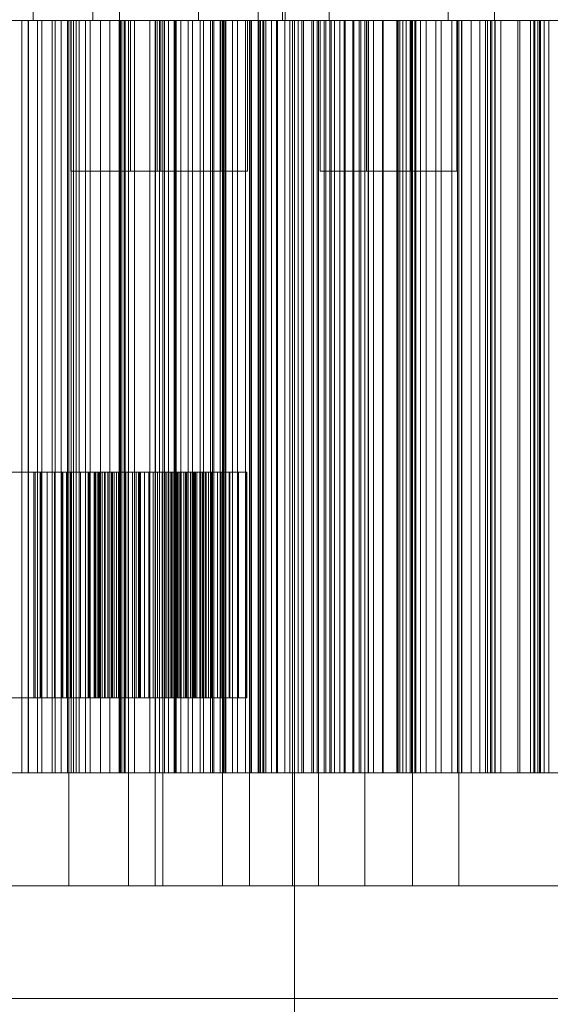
# Model space of a CAD drawing. Header units: millimetres. Extents: x -4738 to 65662, y -68080 to 6847.
# Tile 677 of 1056: x 25080 to 25221, y -17512 to -17250. Entities that reach past the tile are written whole.
import ezdxf

# ---------------------------------------------------------------- set-up
doc = ezdxf.new("R2010")
doc.units = ezdxf.units.MM
doc.layers.add('COTAS_P', color=1, linetype='Continuous', lineweight=0)
doc.layers.add('superior_briquetadora', color=7, linetype='Continuous', lineweight=0)
doc.dimstyles.new('R19_100', dxfattribs={"dimtxt": 250, "dimasz": 150, "dimexe": 150, "dimexo": 80, "dimgap": 100, "dimtad": 1, "dimtih": 1, "dimtoh": 1, "dimdsep": 46, "dimcen": 0.09, "dimadec": 0, "dimazin": 0, "dimtfac": 1, "dimtdec": 4, "dimtofl": 0, "dimtmove": 0, "dimatfit": 3, "dimfxl": 1, "dimtolj": 1, "dimtzin": 0, "dimarcsym": 0})

# ---------------------------------------------------------------- blocks, each defined once
blk = doc.blocks.new('DIM_R30_33')
at = {"layer": 'COTAS_P'}
for p, q in [((24250.07, -17080), (24400.07, -17035)), ((26750.07, -17080), (26600.07, -17035)), ((24250.07, -17980), (24250.07, -17080)), ((24250.07, -17080), (26750.07, -17080)), ((24250.07, -17080), (24400.07, -17125)), ((26750.07, -17080), (26600.07, -17125)), ((26750.07, -17980), (26750.07, -17080))]:
    blk.add_line(p, q, dxfattribs=at)
blk.add_text('2500 P', height=250, dxfattribs=at).set_placement((25500.07, -16980))

msp = doc.modelspace()

# ---------------------------------------------------------------- linework, layer by layer
at = {"layer": 'superior_briquetadora'}
for p, q in [((25083.269, -17236), (25083.269, -17250)), ((25099.114, -17236), (25099.114, -17250)), ((25106.229, -17236), (25106.229, -17250)), ((25127.216, -17236), (25127.216, -17250)), ((25143.061, -17236), (25143.061, -17250)), ((25149.52, -17236), (25149.52, -17250)), ((25150.176, -17236), (25150.176, -17250)), ((25161.843, -17236), (25161.843, -17250)), ((25193.467, -17236), (25193.467, -17250)), ((25205.79, -17236), (25205.79, -17250)), ((25066.07, -17250), (25080.26, -17250)), ((25075.769, -17250), (25082.011, -17250)), ((25084.403, -17250), (25078.132, -17250)), ((25078.171, -17250), (25081.976, -17250)), ((25093.37, -17250), (25079.171, -17250)), ((25080.26, -17250), (25094.025, -17250)), ((25080.26, -17450), (25080.26, -17250)), ((25081.976, -17250), (25081.976, -17450)), ((25081.976, -17250), (25085.627, -17250)), ((25082.011, -17250), (25088.329, -17250)), ((25082.011, -17450), (25082.011, -17250)), ((25083.269, -17250), (25085.913, -17250)), ((25084.976, -17250), (25083.269, -17250)), ((25090.749, -17250), (25084.403, -17250)), ((25084.403, -17450), (25084.403, -17250)), ((25090.698, -17250), (25084.976, -17250)), ((25085.627, -17250), (25085.627, -17450)), ((25085.627, -17250), (25089.114, -17250)), ((25085.913, -17250), (25092.386, -17250)), ((25088.329, -17250), (25094.72, -17250)), ((25088.329, -17450), (25088.329, -17250)), ((25089.114, -17250), (25089.114, -17450)), ((25089.114, -17250), (25092.425, -17250)), ((25099.3, -17250), (25090.698, -17250)), ((25097.167, -17250), (25090.749, -17250)), ((25090.749, -17450), (25090.749, -17250)), ((25092.386, -17250), (25101.405, -17250)), ((25092.425, -17250), (25092.425, -17450)), ((25092.425, -17250), (25095.541, -17250)), ((25092.757, -17480), (25092.757, -17250)), ((25093.727, -17250), (25092.757, -17250)), ((25092.757, -17250), (25094.26, -17250)), ((25093.257, -17250), (25094.699, -17250)), ((25093.257, -17250), (25093.257, -17290)), ((25094.188, -17250), (25093.257, -17250)), ((25107.415, -17250), (25093.37, -17250)), ((25093.37, -17450), (25093.37, -17250)), ((25096.978, -17250), (25093.727, -17250)), ((25094.025, -17250), (25106.834, -17250)), ((25094.025, -17450), (25094.025, -17250)), ((25097.309, -17250), (25094.188, -17250)), ((25094.26, -17250), (25097.937, -17250)), ((25094.699, -17250), (25098.23, -17250)), ((25094.72, -17250), (25101.182, -17250)), ((25094.72, -17450), (25094.72, -17250)), ((25095.541, -17250), (25095.541, -17450)), ((25095.541, -17250), (25098.436, -17250)), ((25101.866, -17250), (25096.978, -17250)), ((25103.655, -17250), (25097.167, -17250)), ((25097.167, -17450), (25097.167, -17250)), ((25102.001, -17250), (25097.309, -17250)), ((25097.937, -17250), (25103.062, -17250)), ((25098.23, -17250), (25103.149, -17250)), ((25098.436, -17250), (25098.436, -17450)), ((25098.436, -17250), (25107.535, -17250)), ((25099.114, -17250), (25101.759, -17250)), ((25100.822, -17250), (25099.114, -17250)), ((25109.079, -17250), (25099.3, -17250)), ((25106.543, -17250), (25100.822, -17250)), ((25101.182, -17250), (25107.71, -17250)), ((25101.182, -17450), (25101.182, -17250)), ((25101.405, -17250), (25111.184, -17250)), ((25101.759, -17250), (25108.231, -17250)), ((25107.422, -17250), (25101.866, -17250)), ((25107.335, -17250), (25102.001, -17250)), ((25103.062, -17250), (25108.618, -17250)), ((25103.149, -17250), (25108.483, -17250)), ((25110.208, -17250), (25103.655, -17250)), ((25103.655, -17450), (25103.655, -17250)), ((25106.086, -17250), (25106.086, -17450)), ((25106.151, -17250), (25106.086, -17250)), ((25106.086, -17250), (25106.194, -17250)), ((25106.151, -17250), (25106.151, -17450)), ((25106.402, -17250), (25106.151, -17250)), ((25106.194, -17250), (25106.194, -17450)), ((25106.194, -17250), (25106.468, -17250)), ((25106.229, -17250), (25108.873, -17250)), ((25107.937, -17250), (25106.229, -17250)), ((25106.402, -17250), (25106.402, -17450)), ((25106.855, -17250), (25106.402, -17250)), ((25106.468, -17250), (25106.468, -17450)), ((25106.468, -17250), (25115.753, -17250)), ((25115.146, -17250), (25106.543, -17250)), ((25106.834, -17250), (25118.195, -17250)), ((25106.834, -17450), (25106.834, -17250)), ((25106.855, -17250), (25106.855, -17450)), ((25107.535, -17250), (25106.855, -17250)), ((25112.255, -17250), (25107.335, -17250)), ((25120.766, -17250), (25107.415, -17250)), ((25107.415, -17450), (25107.415, -17250)), ((25112.547, -17250), (25107.422, -17250)), ((25107.535, -17250), (25107.535, -17450)), ((25107.71, -17250), (25114.303, -17250)), ((25107.71, -17450), (25107.71, -17250)), ((25113.658, -17250), (25107.937, -17250)), ((25108.231, -17250), (25117.251, -17250)), ((25108.483, -17250), (25113.175, -17250)), ((25108.603, -17480), (25108.603, -17250)), ((25109.573, -17250), (25108.603, -17250)), ((25108.603, -17250), (25110.105, -17250)), ((25108.618, -17250), (25113.506, -17250)), ((25108.873, -17250), (25115.346, -17250)), ((25118.098, -17250), (25109.079, -17250)), ((25109.102, -17250), (25110.545, -17250)), ((25109.102, -17250), (25109.102, -17290)), ((25110.034, -17250), (25109.102, -17250)), ((25112.824, -17250), (25109.573, -17250)), ((25113.154, -17250), (25110.034, -17250)), ((25110.105, -17250), (25113.783, -17250)), ((25116.825, -17250), (25110.208, -17250)), ((25110.208, -17450), (25110.208, -17250)), ((25110.545, -17250), (25114.075, -17250)), ((25111.184, -17250), (25119.786, -17250)), ((25115.785, -17250), (25112.255, -17250)), ((25116.225, -17250), (25112.547, -17250)), ((25117.712, -17250), (25112.824, -17250)), ((25117.847, -17250), (25113.154, -17250)), ((25113.175, -17250), (25116.296, -17250)), ((25113.506, -17250), (25116.757, -17250)), ((25122.26, -17250), (25113.658, -17250)), ((25113.783, -17250), (25118.907, -17250)), ((25114.075, -17250), (25118.995, -17250)), ((25114.303, -17250), (25120.957, -17250)), ((25114.303, -17450), (25114.303, -17250)), ((25124.925, -17250), (25115.146, -17250)), ((25115.346, -17250), (25124.365, -17250)), ((25115.718, -17480), (25115.718, -17250)), ((25116.688, -17250), (25115.718, -17250)), ((25115.718, -17250), (25117.22, -17250)), ((25115.753, -17250), (25115.753, -17450)), ((25115.753, -17250), (25119.205, -17250)), ((25117.228, -17250), (25115.785, -17250)), ((25116.217, -17250), (25117.659, -17250)), ((25116.217, -17250), (25116.217, -17290)), ((25117.148, -17250), (25116.217, -17250)), ((25117.727, -17250), (25116.225, -17250)), ((25116.296, -17250), (25117.228, -17250)), ((25119.939, -17250), (25116.688, -17250)), ((25116.757, -17250), (25117.727, -17250)), ((25130.383, -17250), (25116.825, -17250)), ((25116.825, -17450), (25116.825, -17250)), ((25120.269, -17250), (25117.148, -17250)), ((25117.22, -17250), (25120.898, -17250)), ((25117.228, -17250), (25117.228, -17290)), ((25117.251, -17250), (25127.03, -17250)), ((25117.659, -17250), (25121.19, -17250)), ((25123.268, -17250), (25117.712, -17250)), ((25117.727, -17480), (25117.727, -17250)), ((25123.181, -17250), (25117.847, -17250)), ((25124.571, -17250), (25118.098, -17250)), ((25118.195, -17250), (25121.277, -17250)), ((25118.195, -17450), (25118.195, -17250)), ((25118.907, -17250), (25124.464, -17250)), ((25118.995, -17250), (25124.329, -17250)), ((25119.205, -17250), (25119.205, -17450)), ((25119.205, -17250), (25122.495, -17250)), ((25119.786, -17250), (25125.508, -17250)), ((25124.826, -17250), (25119.939, -17250)), ((25124.961, -17250), (25120.269, -17250)), ((25132.91, -17250), (25120.766, -17250)), ((25120.766, -17450), (25120.766, -17250)), ((25120.898, -17250), (25126.022, -17250)), ((25120.957, -17250), (25127.67, -17250)), ((25120.957, -17450), (25120.957, -17250)), ((25121.19, -17250), (25126.109, -17250)), ((25121.277, -17250), (25124.417, -17250)), ((25121.277, -17450), (25121.277, -17250)), ((25132.04, -17250), (25122.26, -17250)), ((25122.495, -17250), (25122.495, -17450)), ((25122.495, -17250), (25125.615, -17250)), ((25128.1, -17250), (25123.181, -17250)), ((25128.392, -17250), (25123.268, -17250)), ((25124.329, -17250), (25129.021, -17250)), ((25124.365, -17250), (25134.144, -17250)), ((25124.417, -17250), (25127.614, -17250)), ((25124.417, -17450), (25124.417, -17250)), ((25124.464, -17250), (25129.351, -17250)), ((25127.216, -17250), (25124.571, -17250)), ((25130.383, -17250), (25124.826, -17250)), ((25133.944, -17250), (25124.925, -17250)), ((25130.295, -17250), (25124.961, -17250)), ((25125.508, -17250), (25127.216, -17250)), ((25125.615, -17250), (25125.615, -17450)), ((25125.615, -17250), (25128.55, -17250)), ((25126.022, -17250), (25131.579, -17250)), ((25126.109, -17250), (25131.444, -17250)), ((25127.03, -17250), (25135.632, -17250)), ((25127.614, -17250), (25130.866, -17250)), ((25127.614, -17450), (25127.614, -17250)), ((25127.67, -17250), (25134.437, -17250)), ((25127.67, -17450), (25127.67, -17250)), ((25131.631, -17250), (25128.1, -17250)), ((25132.07, -17250), (25128.392, -17250)), ((25128.55, -17250), (25128.55, -17450)), ((25128.55, -17250), (25131.283, -17250)), ((25129.021, -17250), (25132.142, -17250)), ((25129.351, -17250), (25132.602, -17250)), ((25135.215, -17250), (25130.295, -17250)), ((25135.507, -17250), (25130.383, -17250)), ((25144.513, -17250), (25130.383, -17250)), ((25130.383, -17450), (25130.383, -17250)), ((25130.866, -17250), (25134.173, -17250)), ((25130.866, -17450), (25130.866, -17250)), ((25131.283, -17250), (25131.283, -17450)), ((25131.283, -17250), (25133.786, -17250)), ((25131.444, -17250), (25136.136, -17250)), ((25131.579, -17250), (25136.466, -17250)), ((25133.073, -17250), (25131.631, -17250)), ((25141.059, -17250), (25132.04, -17250)), ((25133.573, -17250), (25132.07, -17250)), ((25132.142, -17250), (25133.073, -17250)), ((25132.602, -17250), (25133.573, -17250)), ((25136.249, -17250), (25132.91, -17250)), ((25132.91, -17450), (25132.91, -17250)), ((25133.073, -17250), (25133.073, -17290)), ((25133.573, -17480), (25133.573, -17250)), ((25133.786, -17250), (25133.786, -17450)), ((25133.786, -17250), (25143.211, -17250)), ((25140.417, -17250), (25133.944, -17250)), ((25134.144, -17250), (25142.747, -17250)), ((25134.173, -17250), (25137.531, -17250)), ((25134.173, -17450), (25134.173, -17250)), ((25134.437, -17250), (25141.257, -17250)), ((25134.437, -17450), (25134.437, -17250)), ((25138.746, -17250), (25135.215, -17250)), ((25139.185, -17250), (25135.507, -17250)), ((25135.632, -17250), (25141.353, -17250)), ((25136.136, -17250), (25139.257, -17250)), ((25139.639, -17250), (25136.249, -17250)), ((25136.249, -17450), (25136.249, -17250)), ((25136.466, -17250), (25139.717, -17250)), ((25137.531, -17250), (25140.94, -17250)), ((25137.531, -17450), (25137.531, -17250)), ((25140.188, -17250), (25138.746, -17250)), ((25140.687, -17250), (25139.185, -17250)), ((25139.257, -17250), (25140.188, -17250)), ((25143.079, -17250), (25139.639, -17250)), ((25139.639, -17450), (25139.639, -17250)), ((25139.717, -17250), (25140.687, -17250)), ((25140.188, -17250), (25140.188, -17290)), ((25143.061, -17250), (25140.417, -17250)), ((25140.687, -17480), (25140.687, -17250)), ((25140.94, -17250), (25144.399, -17250)), ((25140.94, -17450), (25140.94, -17250)), ((25147.532, -17250), (25141.059, -17250)), ((25141.257, -17250), (25148.126, -17250)), ((25141.257, -17450), (25141.257, -17250)), ((25141.353, -17250), (25143.061, -17250)), ((25142.747, -17250), (25148.468, -17250)), ((25143.002, -17250), (25143.002, -17450)), ((25143.211, -17250), (25143.002, -17250)), ((25143.002, -17250), (25143.028, -17250)), ((25143.028, -17250), (25143.028, -17450)), ((25143.028, -17250), (25143.261, -17250)), ((25146.567, -17250), (25143.079, -17250)), ((25143.079, -17450), (25143.079, -17250)), ((25143.211, -17250), (25143.211, -17450)), ((25143.261, -17250), (25143.261, -17450)), ((25143.261, -17250), (25143.686, -17250)), ((25143.686, -17250), (25143.686, -17450)), ((25143.686, -17250), (25144.289, -17250)), ((25144.289, -17250), (25144.289, -17450)), ((25144.289, -17250), (25145.062, -17250)), ((25144.399, -17250), (25147.905, -17250)), ((25144.399, -17450), (25144.399, -17250)), ((25158.67, -17250), (25144.513, -17250)), ((25144.513, -17450), (25144.513, -17250)), ((25145.062, -17250), (25145.062, -17450)), ((25145.062, -17250), (25154.628, -17250)), ((25150.102, -17250), (25146.567, -17250)), ((25146.567, -17450), (25146.567, -17250)), ((25150.176, -17250), (25147.532, -17250)), ((25147.905, -17250), (25151.457, -17250)), ((25147.905, -17450), (25147.905, -17250)), ((25148.126, -17250), (25162.037, -17250)), ((25148.126, -17450), (25148.126, -17250)), ((25148.468, -17250), (25150.176, -17250)), ((25149.52, -17250), (25152.164, -17250)), ((25151.227, -17250), (25149.52, -17250)), ((25153.682, -17250), (25150.102, -17250)), ((25150.102, -17450), (25150.102, -17250)), ((25156.949, -17250), (25151.227, -17250)), ((25151.457, -17250), (25155.054, -17250)), ((25151.457, -17450), (25151.457, -17250)), ((25152.164, -17250), (25158.637, -17250)), ((25152.186, -17250), (25152.186, -17480)), ((25153.128, -17250), (25152.186, -17250)), ((25152.186, -17250), (25155.004, -17250)), ((25152.685, -17250), (25155.489, -17250)), ((25152.685, -17250), (25152.685, -17800)), ((25153.623, -17250), (25152.685, -17250)), ((25157.796, -17250), (25153.128, -17250)), ((25158.267, -17250), (25153.623, -17250)), ((25157.306, -17250), (25153.682, -17250)), ((25153.682, -17450), (25153.682, -17250)), ((25154.628, -17250), (25154.628, -17450)), ((25154.628, -17250), (25157.694, -17250)), ((25155.004, -17250), (25161.477, -17250)), ((25155.054, -17250), (25158.694, -17250)), ((25155.054, -17450), (25155.054, -17250)), ((25155.489, -17250), (25161.929, -17250)), ((25165.551, -17250), (25156.949, -17250)), ((25160.971, -17250), (25157.306, -17250)), ((25157.306, -17450), (25157.306, -17250)), ((25157.694, -17250), (25157.694, -17450)), ((25157.694, -17250), (25160.592, -17250)), ((25166.01, -17250), (25157.796, -17250)), ((25166.439, -17250), (25158.267, -17250)), ((25158.637, -17250), (25167.656, -17250)), ((25172.311, -17250), (25158.67, -17250)), ((25158.67, -17450), (25158.67, -17250)), ((25158.694, -17250), (25162.375, -17250)), ((25158.694, -17450), (25158.694, -17250)), ((25159.008, -17480), (25159.008, -17250)), ((25159.979, -17250), (25159.008, -17250)), ((25159.008, -17250), (25160.511, -17250)), ((25159.508, -17250), (25160.95, -17250)), ((25159.508, -17250), (25159.508, -17290)), ((25160.439, -17250), (25159.508, -17250)), ((25163.229, -17250), (25159.979, -17250)), ((25163.56, -17250), (25160.439, -17250)), ((25160.511, -17250), (25164.189, -17250)), ((25160.592, -17250), (25160.592, -17450)), ((25160.592, -17250), (25163.314, -17250)), ((25160.95, -17250), (25164.481, -17250)), ((25164.677, -17250), (25160.971, -17250)), ((25160.971, -17450), (25160.971, -17250)), ((25161.477, -17250), (25171.353, -17250)), ((25161.843, -17250), (25164.487, -17250)), ((25163.551, -17250), (25161.843, -17250)), ((25161.929, -17250), (25171.755, -17250)), ((25162.037, -17250), (25176.249, -17250)), ((25162.037, -17450), (25162.037, -17250)), ((25162.375, -17250), (25166.095, -17250)), ((25162.375, -17450), (25162.375, -17250)), ((25168.117, -17250), (25163.229, -17250)), ((25163.314, -17250), (25163.314, -17450)), ((25163.314, -17250), (25165.846, -17250)), ((25169.272, -17250), (25163.551, -17250)), ((25168.252, -17250), (25163.56, -17250)), ((25164.189, -17250), (25169.313, -17250)), ((25164.481, -17250), (25169.4, -17250)), ((25164.487, -17250), (25170.96, -17250)), ((25168.421, -17250), (25164.677, -17250)), ((25164.677, -17450), (25164.677, -17250)), ((25175.33, -17250), (25165.551, -17250)), ((25165.846, -17250), (25165.846, -17450)), ((25165.846, -17250), (25168.169, -17250)), ((25177.454, -17250), (25166.01, -17250)), ((25166.095, -17250), (25169.854, -17250)), ((25166.095, -17450), (25166.095, -17250)), ((25177.825, -17250), (25166.439, -17250)), ((25167.656, -17250), (25177.435, -17250)), ((25173.673, -17250), (25168.117, -17250)), ((25168.169, -17250), (25168.169, -17450)), ((25168.169, -17250), (25170.256, -17250)), ((25173.586, -17250), (25168.252, -17250)), ((25172.203, -17250), (25168.421, -17250)), ((25168.421, -17450), (25168.421, -17250)), ((25177.874, -17250), (25169.272, -17250)), ((25169.313, -17250), (25174.869, -17250)), ((25169.4, -17250), (25174.734, -17250)), ((25169.854, -17250), (25173.649, -17250)), ((25169.854, -17450), (25169.854, -17250)), ((25170.256, -17250), (25170.256, -17450)), ((25170.256, -17250), (25179.916, -17250)), ((25170.96, -17250), (25179.979, -17250)), ((25171.331, -17480), (25171.331, -17250)), ((25172.302, -17250), (25171.331, -17250)), ((25171.331, -17250), (25172.834, -17250)), ((25171.353, -17250), (25184.255, -17250)), ((25171.755, -17250), (25184.59, -17250)), ((25171.831, -17250), (25173.273, -17250)), ((25171.831, -17250), (25171.831, -17290)), ((25172.762, -17250), (25171.831, -17250)), ((25176.019, -17250), (25172.203, -17250)), ((25172.203, -17450), (25172.203, -17250)), ((25175.553, -17250), (25172.302, -17250)), ((25184.911, -17250), (25172.311, -17250)), ((25172.311, -17450), (25172.311, -17250)), ((25175.883, -17250), (25172.762, -17250)), ((25172.834, -17250), (25176.512, -17250)), ((25173.273, -17250), (25176.804, -17250)), ((25178.506, -17250), (25173.586, -17250)), ((25173.649, -17250), (25186.115, -17250)), ((25173.649, -17450), (25173.649, -17250)), ((25178.798, -17250), (25173.673, -17250)), ((25174.734, -17250), (25179.426, -17250)), ((25174.869, -17250), (25179.757, -17250)), ((25184.349, -17250), (25175.33, -17250)), ((25180.44, -17250), (25175.553, -17250)), ((25180.575, -17250), (25175.883, -17250)), ((25179.869, -17250), (25176.019, -17250)), ((25176.019, -17450), (25176.019, -17250)), ((25176.249, -17250), (25190.215, -17250)), ((25176.249, -17450), (25176.249, -17250)), ((25176.512, -17250), (25181.636, -17250)), ((25176.804, -17250), (25181.723, -17250)), ((25177.435, -17250), (25186.037, -17250)), ((25191.689, -17250), (25177.454, -17250)), ((25191.987, -17250), (25177.825, -17250)), ((25187.654, -17250), (25177.874, -17250)), ((25182.036, -17250), (25178.506, -17250)), ((25182.476, -17250), (25178.798, -17250)), ((25179.426, -17250), (25182.547, -17250)), ((25179.757, -17250), (25183.008, -17250)), ((25183.75, -17250), (25179.869, -17250)), ((25179.869, -17450), (25179.869, -17250)), ((25179.916, -17250), (25179.916, -17450)), ((25179.916, -17250), (25180.18, -17250)), ((25179.979, -17250), (25189.758, -17250)), ((25180.18, -17250), (25180.18, -17450)), ((25180.18, -17250), (25180.684, -17250)), ((25185.997, -17250), (25180.44, -17250)), ((25185.909, -17250), (25180.575, -17250)), ((25180.684, -17250), (25180.684, -17450)), ((25180.684, -17250), (25181.4, -17250)), ((25181.4, -17250), (25181.4, -17450)), ((25181.4, -17250), (25182.311, -17250)), ((25181.636, -17250), (25187.193, -17250)), ((25181.723, -17250), (25187.058, -17250)), ((25183.479, -17250), (25182.036, -17250)), ((25182.311, -17250), (25182.311, -17450)), ((25182.311, -17250), (25183.403, -17250)), ((25183.978, -17250), (25182.476, -17250)), ((25182.547, -17250), (25183.479, -17250)), ((25183.008, -17250), (25183.978, -17250)), ((25183.403, -17250), (25183.403, -17450)), ((25183.403, -17250), (25184.668, -17250)), ((25183.479, -17250), (25183.479, -17290)), ((25187.662, -17250), (25183.75, -17250)), ((25183.75, -17450), (25183.75, -17250)), ((25183.978, -17480), (25183.978, -17250)), ((25184.255, -17250), (25199.685, -17250)), ((25190.822, -17250), (25184.349, -17250)), ((25184.59, -17250), (25199.942, -17250)), ((25184.668, -17250), (25184.668, -17450)), ((25184.668, -17250), (25194.423, -17250)), ((25195.987, -17250), (25184.911, -17250)), ((25184.911, -17450), (25184.911, -17250)), ((25190.829, -17250), (25185.909, -17250)), ((25191.121, -17250), (25185.997, -17250)), ((25186.037, -17250), (25191.759, -17250)), ((25186.115, -17250), (25197.011, -17250)), ((25186.115, -17450), (25186.115, -17250)), ((25187.058, -17250), (25191.75, -17250)), ((25187.193, -17250), (25192.08, -17250)), ((25196.673, -17250), (25187.654, -17250)), ((25191.601, -17250), (25187.662, -17250)), ((25187.662, -17450), (25187.662, -17250)), ((25189.758, -17250), (25198.361, -17250)), ((25190.215, -17250), (25203.4, -17250)), ((25190.215, -17450), (25190.215, -17250)), ((25193.467, -17250), (25190.822, -17250)), ((25194.36, -17250), (25190.829, -17250)), ((25194.799, -17250), (25191.121, -17250)), ((25204.677, -17250), (25191.601, -17250)), ((25191.601, -17450), (25191.601, -17250)), ((25208.167, -17250), (25191.689, -17250)), ((25191.75, -17250), (25194.871, -17250)), ((25191.759, -17250), (25193.467, -17250)), ((25208.381, -17250), (25191.987, -17250)), ((25192.08, -17250), (25195.331, -17250)), ((25195.802, -17250), (25194.36, -17250)), ((25194.423, -17250), (25194.423, -17450)), ((25194.423, -17250), (25197.072, -17250)), ((25196.301, -17250), (25194.799, -17250)), ((25194.871, -17250), (25195.802, -17250)), ((25195.331, -17250), (25196.301, -17250)), ((25195.802, -17250), (25195.802, -17290)), ((25205.113, -17250), (25195.987, -17250)), ((25195.987, -17450), (25195.987, -17250)), ((25196.301, -17480), (25196.301, -17250)), ((25203.145, -17250), (25196.673, -17250)), ((25197.011, -17250), (25205.917, -17250)), ((25197.011, -17450), (25197.011, -17250)), ((25197.072, -17250), (25197.072, -17450)), ((25197.072, -17250), (25199.551, -17250)), ((25198.361, -17250), (25204.082, -17250)), ((25199.551, -17250), (25199.551, -17450)), ((25199.551, -17250), (25201.848, -17250)), ((25199.685, -17250), (25217.052, -17250)), ((25199.942, -17250), (25217.221, -17250)), ((25201.848, -17250), (25201.848, -17450)), ((25201.848, -17250), (25203.952, -17250)), ((25205.79, -17250), (25203.145, -17250)), ((25203.4, -17250), (25215.295, -17250)), ((25203.4, -17450), (25203.4, -17250)), ((25203.952, -17250), (25203.952, -17450)), ((25203.952, -17250), (25205.844, -17250)), ((25204.082, -17250), (25205.79, -17250)), ((25216.415, -17250), (25204.677, -17250)), ((25204.677, -17450), (25204.677, -17250)), ((25211.937, -17250), (25205.113, -17250)), ((25205.113, -17450), (25205.113, -17250)), ((25205.844, -17250), (25205.844, -17450)), ((25205.844, -17250), (25207.494, -17250)), ((25205.917, -17250), (25212.492, -17250)), ((25205.917, -17450), (25205.917, -17250)), ((25207.494, -17250), (25207.494, -17450)), ((25207.494, -17250), (25217.296, -17250)), ((25226.255, -17250), (25208.167, -17250)), ((25226.377, -17250), (25208.381, -17250)), ((25216.199, -17250), (25211.937, -17250)), ((25211.937, -17450), (25211.937, -17250)), ((25212.492, -17250), (25216.481, -17250)), ((25212.492, -17450), (25212.492, -17250)), ((25215.295, -17250), (25225.445, -17250)), ((25215.295, -17450), (25215.295, -17250)), ((25217.733, -17250), (25216.199, -17250)), ((25216.199, -17450), (25216.199, -17250)), ((25226.364, -17250), (25216.415, -17250)), ((25216.415, -17450), (25216.415, -17250)), ((25216.481, -17250), (25217.733, -17250)), ((25216.481, -17450), (25216.481, -17250)), ((25217.052, -17250), (25235.688, -17250)), ((25217.221, -17250), (25235.761, -17250)), ((25217.296, -17250), (25217.296, -17450)), ((25217.296, -17250), (25218.031, -17250)), ((25217.733, -17450), (25217.733, -17250)), ((25218.031, -17250), (25218.031, -17450)), ((25218.031, -17250), (25219.008, -17250)), ((25219.008, -17250), (25219.008, -17450)), ((25219.008, -17250), (25220.2, -17250)), ((25220.2, -17250), (25220.2, -17450)), ((25220.2, -17250), (25221.588, -17250)), ((25093.257, -17290), (25094.699, -17290)), ((25094.188, -17290), (25093.257, -17290)), ((25097.309, -17290), (25094.188, -17290)), ((25094.699, -17290), (25098.23, -17290)), ((25102.001, -17290), (25097.309, -17290)), ((25098.23, -17290), (25103.149, -17290)), ((25107.335, -17290), (25102.001, -17290)), ((25103.149, -17290), (25108.483, -17290)), ((25112.255, -17290), (25107.335, -17290)), ((25108.483, -17290), (25113.175, -17290)), ((25109.102, -17290), (25110.545, -17290)), ((25110.034, -17290), (25109.102, -17290)), ((25113.154, -17290), (25110.034, -17290)), ((25110.545, -17290), (25114.075, -17290)), ((25115.785, -17290), (25112.255, -17290)), ((25117.847, -17290), (25113.154, -17290)), ((25113.175, -17290), (25116.296, -17290)), ((25114.075, -17290), (25118.995, -17290)), ((25117.228, -17290), (25115.785, -17290)), ((25116.217, -17290), (25117.659, -17290)), ((25117.148, -17290), (25116.217, -17290)), ((25116.296, -17290), (25117.228, -17290)), ((25120.269, -17290), (25117.148, -17290)), ((25117.659, -17290), (25121.19, -17290)), ((25123.181, -17290), (25117.847, -17290)), ((25118.995, -17290), (25124.329, -17290)), ((25124.961, -17290), (25120.269, -17290)), ((25121.19, -17290), (25126.109, -17290)), ((25128.1, -17290), (25123.181, -17290)), ((25124.329, -17290), (25129.021, -17290)), ((25130.295, -17290), (25124.961, -17290)), ((25126.109, -17290), (25131.444, -17290)), ((25131.631, -17290), (25128.1, -17290)), ((25129.021, -17290), (25132.142, -17290)), ((25135.215, -17290), (25130.295, -17290)), ((25131.444, -17290), (25136.136, -17290)), ((25133.073, -17290), (25131.631, -17290)), ((25132.142, -17290), (25133.073, -17290)), ((25138.746, -17290), (25135.215, -17290)), ((25136.136, -17290), (25139.257, -17290)), ((25140.188, -17290), (25138.746, -17290)), ((25139.257, -17290), (25140.188, -17290)), ((25159.508, -17290), (25160.95, -17290)), ((25160.439, -17290), (25159.508, -17290)), ((25163.56, -17290), (25160.439, -17290)), ((25160.95, -17290), (25164.481, -17290)), ((25168.252, -17290), (25163.56, -17290)), ((25164.481, -17290), (25169.4, -17290)), ((25173.586, -17290), (25168.252, -17290)), ((25169.4, -17290), (25174.734, -17290)), ((25171.831, -17290), (25173.273, -17290)), ((25172.762, -17290), (25171.831, -17290)), ((25175.883, -17290), (25172.762, -17290)), ((25173.273, -17290), (25176.804, -17290)), ((25178.506, -17290), (25173.586, -17290)), ((25174.734, -17290), (25179.426, -17290)), ((25180.575, -17290), (25175.883, -17290)), ((25176.804, -17290), (25181.723, -17290)), ((25182.036, -17290), (25178.506, -17290)), ((25179.426, -17290), (25182.547, -17290)), ((25185.909, -17290), (25180.575, -17290)), ((25181.723, -17290), (25187.058, -17290)), ((25183.479, -17290), (25182.036, -17290)), ((25182.547, -17290), (25183.479, -17290)), ((25190.829, -17290), (25185.909, -17290)), ((25187.058, -17290), (25191.75, -17290)), ((25194.36, -17290), (25190.829, -17290)), ((25191.75, -17290), (25194.871, -17290)), ((25195.802, -17290), (25194.36, -17290)), ((25194.871, -17290), (25195.802, -17290)), ((25076.747, -17370), (25082.028, -17370)), ((25083.826, -17370), (25078.319, -17370)), ((25082.028, -17370), (25082.028, -17430)), ((25082.028, -17370), (25083.462, -17370)), ((25083.462, -17370), (25083.462, -17430)), ((25083.462, -17370), (25085.156, -17370)), ((25083.826, -17370), (25083.826, -17430)), ((25085.304, -17370), (25083.826, -17370)), ((25085.156, -17370), (25085.156, -17430)), ((25085.156, -17370), (25087.026, -17370)), ((25085.304, -17370), (25085.304, -17430)), ((25087.037, -17370), (25085.304, -17370)), ((25087.026, -17370), (25087.026, -17430)), ((25087.026, -17370), (25089.047, -17370)), ((25087.037, -17370), (25087.037, -17430)), ((25088.945, -17370), (25087.037, -17370)), ((25088.945, -17370), (25088.945, -17430)), ((25090.999, -17370), (25088.945, -17370)), ((25089.047, -17370), (25089.047, -17430)), ((25089.047, -17370), (25091.2, -17370)), ((25090.881, -17370), (25099.934, -17370)), ((25090.881, -17370), (25090.881, -17430)), ((25098.197, -17370), (25090.881, -17370)), ((25090.999, -17370), (25090.999, -17430)), ((25093.184, -17370), (25090.999, -17370)), ((25091.2, -17370), (25091.2, -17430)), ((25091.2, -17370), (25093.475, -17370)), ((25092.167, -17370), (25092.167, -17430)), ((25100.933, -17370), (25092.167, -17370)), ((25092.167, -17370), (25099.668, -17370)), ((25093.184, -17370), (25093.184, -17430)), ((25095.488, -17370), (25093.184, -17370)), ((25093.475, -17370), (25093.475, -17430)), ((25093.475, -17370), (25095.864, -17370)), ((25095.488, -17370), (25095.488, -17430)), ((25097.903, -17370), (25095.488, -17370)), ((25095.864, -17370), (25095.864, -17430)), ((25095.864, -17370), (25098.358, -17370)), ((25097.903, -17370), (25097.903, -17430)), ((25100.421, -17370), (25097.903, -17370)), ((25098.197, -17370), (25098.197, -17430)), ((25099.52, -17370), (25098.197, -17370)), ((25098.358, -17370), (25098.358, -17430)), ((25098.358, -17370), (25104.372, -17370)), ((25099.52, -17370), (25099.52, -17430)), ((25100.625, -17370), (25099.52, -17370)), ((25099.668, -17370), (25099.668, -17430)), ((25099.668, -17370), (25101.037, -17370)), ((25099.934, -17370), (25099.934, -17430)), ((25099.934, -17370), (25108.553, -17370)), ((25100.421, -17370), (25100.421, -17430)), ((25106.314, -17370), (25100.421, -17370)), ((25100.625, -17370), (25100.625, -17430)), ((25101.575, -17370), (25100.625, -17370)), ((25100.933, -17370), (25100.933, -17430)), ((25109.696, -17370), (25100.933, -17370)), ((25101.037, -17370), (25101.037, -17430)), ((25101.037, -17370), (25102.194, -17370)), ((25101.575, -17370), (25101.575, -17430)), ((25102.386, -17370), (25101.575, -17370)), ((25102.194, -17370), (25102.194, -17430)), ((25102.194, -17370), (25103.199, -17370)), ((25102.386, -17370), (25102.386, -17430)), ((25103.069, -17370), (25102.386, -17370)), ((25103.069, -17370), (25103.069, -17430)), ((25103.626, -17370), (25103.069, -17370)), ((25103.199, -17370), (25103.199, -17430)), ((25103.199, -17370), (25104.069, -17370)), ((25103.626, -17370), (25103.626, -17430)), ((25104.06, -17370), (25103.626, -17370)), ((25104.06, -17370), (25104.06, -17430)), ((25104.372, -17370), (25104.06, -17370)), ((25104.069, -17370), (25104.069, -17430)), ((25104.069, -17370), (25104.813, -17370)), ((25104.372, -17370), (25104.372, -17430)), ((25104.813, -17370), (25104.813, -17430)), ((25104.813, -17370), (25105.434, -17370)), ((25105.434, -17370), (25105.434, -17430)), ((25105.434, -17370), (25105.934, -17370)), ((25105.934, -17370), (25105.934, -17430)), ((25105.934, -17370), (25106.314, -17370)), ((25106.314, -17370), (25106.314, -17430)), ((25107.904, -17370), (25107.904, -17430)), ((25117.671, -17370), (25107.904, -17370)), ((25107.904, -17370), (25111.263, -17370)), ((25108.491, -17370), (25108.491, -17430)), ((25111.492, -17370), (25108.491, -17370)), ((25108.491, -17370), (25118.342, -17370)), ((25108.553, -17370), (25108.553, -17430)), ((25108.553, -17370), (25110.596, -17370)), ((25109.696, -17370), (25109.696, -17430)), ((25111.763, -17370), (25109.696, -17370)), ((25110.596, -17370), (25110.596, -17430)), ((25110.596, -17370), (25112.805, -17370)), ((25111.263, -17370), (25111.263, -17430)), ((25111.263, -17370), (25121.513, -17370)), ((25111.492, -17370), (25111.492, -17430)), ((25121.775, -17370), (25111.492, -17370)), ((25111.763, -17370), (25111.763, -17430)), ((25113.988, -17370), (25111.763, -17370)), ((25112.805, -17370), (25112.805, -17430)), ((25112.805, -17370), (25115.123, -17370)), ((25113.988, -17370), (25113.988, -17430)), ((25116.318, -17370), (25113.988, -17370)), ((25115.123, -17370), (25115.123, -17430)), ((25115.123, -17370), (25117.53, -17370)), ((25116.318, -17370), (25116.318, -17430)), ((25118.734, -17370), (25116.318, -17370)), ((25117.53, -17370), (25117.53, -17430)), ((25117.53, -17370), (25120.014, -17370)), ((25117.671, -17370), (25117.671, -17430)), ((25119.652, -17370), (25117.671, -17370)), ((25118.342, -17370), (25118.342, -17430)), ((25118.342, -17370), (25120.35, -17370)), ((25118.734, -17370), (25118.734, -17430)), ((25121.222, -17370), (25118.734, -17370)), ((25119.652, -17370), (25119.652, -17430)), ((25121.529, -17370), (25119.652, -17370)), ((25120.014, -17370), (25120.014, -17430)), ((25120.014, -17370), (25122.566, -17370)), ((25120.35, -17370), (25120.35, -17430)), ((25120.35, -17370), (25122.26, -17370)), ((25121.222, -17370), (25121.222, -17430)), ((25123.774, -17370), (25121.222, -17370)), ((25121.513, -17370), (25121.513, -17430)), ((25121.513, -17370), (25123.761, -17370)), ((25121.529, -17370), (25121.529, -17430)), ((25123.327, -17370), (25121.529, -17370)), ((25121.775, -17370), (25121.775, -17430)), ((25124.022, -17370), (25121.775, -17370)), ((25122.26, -17370), (25122.26, -17430)), ((25122.26, -17370), (25124.098, -17370)), ((25122.566, -17370), (25122.566, -17430)), ((25122.566, -17370), (25125.177, -17370)), ((25123.327, -17370), (25123.327, -17430)), ((25125.053, -17370), (25123.327, -17370)), ((25123.761, -17370), (25123.761, -17430)), ((25123.761, -17370), (25126.047, -17370)), ((25123.774, -17370), (25123.774, -17430)), ((25126.382, -17370), (25123.774, -17370)), ((25124.022, -17370), (25124.022, -17430)), ((25126.298, -17370), (25124.022, -17370)), ((25124.098, -17370), (25124.098, -17430)), ((25124.098, -17370), (25125.867, -17370)), ((25125.053, -17370), (25125.053, -17430)), ((25126.708, -17370), (25125.053, -17370)), ((25125.177, -17370), (25125.177, -17430)), ((25125.177, -17370), (25127.84, -17370)), ((25125.867, -17370), (25125.867, -17430)), ((25125.867, -17370), (25127.569, -17370)), ((25126.047, -17370), (25126.047, -17430)), ((25126.047, -17370), (25128.353, -17370)), ((25126.298, -17370), (25126.298, -17430)), ((25128.589, -17370), (25126.298, -17370)), ((25126.382, -17370), (25126.382, -17430)), ((25129.039, -17370), (25126.382, -17370)), ((25126.708, -17370), (25126.708, -17430)), ((25128.291, -17370), (25126.708, -17370)), ((25127.569, -17370), (25127.569, -17430)), ((25127.569, -17370), (25129.202, -17370)), ((25127.84, -17370), (25127.84, -17430)), ((25127.84, -17370), (25131.232, -17370)), ((25128.291, -17370), (25128.291, -17430)), ((25129.799, -17370), (25128.291, -17370)), ((25128.353, -17370), (25128.353, -17430)), ((25128.353, -17370), (25130.671, -17370)), ((25128.589, -17370), (25128.589, -17430)), ((25130.888, -17370), (25128.589, -17370)), ((25129.039, -17370), (25129.039, -17430)), ((25132.255, -17370), (25129.039, -17370)), ((25129.202, -17370), (25129.202, -17430)), ((25129.202, -17370), (25130.765, -17370)), ((25129.799, -17370), (25129.799, -17430)), ((25131.232, -17370), (25129.799, -17370)), ((25130.671, -17370), (25130.671, -17430)), ((25130.671, -17370), (25132.994, -17370)), ((25130.765, -17370), (25130.765, -17430)), ((25130.765, -17370), (25132.255, -17370)), ((25130.888, -17370), (25130.888, -17430)), ((25133.187, -17370), (25130.888, -17370)), ((25131.232, -17370), (25131.232, -17430)), ((25132.255, -17370), (25132.255, -17430)), ((25132.994, -17370), (25132.994, -17430)), ((25132.994, -17370), (25135.317, -17370)), ((25133.187, -17370), (25133.187, -17430)), ((25135.481, -17370), (25133.187, -17370)), ((25135.317, -17370), (25135.317, -17430)), ((25135.317, -17370), (25137.633, -17370)), ((25135.481, -17370), (25135.481, -17430)), ((25137.766, -17370), (25135.481, -17370)), ((25137.633, -17370), (25137.633, -17430)), ((25137.633, -17370), (25139.938, -17370)), ((25137.766, -17370), (25137.766, -17430)), ((25140.036, -17370), (25137.766, -17370)), ((25139.938, -17370), (25139.938, -17430)), ((25139.938, -17370), (25140.036, -17370)), ((25140.036, -17370), (25140.036, -17430)), ((25076.747, -17430), (25082.028, -17430)), ((25083.826, -17430), (25078.319, -17430)), ((25082.028, -17430), (25083.462, -17430)), ((25083.462, -17430), (25085.156, -17430)), ((25085.304, -17430), (25083.826, -17430)), ((25085.156, -17430), (25087.026, -17430)), ((25087.037, -17430), (25085.304, -17430)), ((25087.026, -17430), (25089.047, -17430)), ((25088.945, -17430), (25087.037, -17430)), ((25090.999, -17430), (25088.945, -17430)), ((25089.047, -17430), (25091.2, -17430)), ((25090.881, -17430), (25099.934, -17430)), ((25098.197, -17430), (25090.881, -17430)), ((25093.184, -17430), (25090.999, -17430)), ((25091.2, -17430), (25093.475, -17430)), ((25100.933, -17430), (25092.167, -17430)), ((25092.167, -17430), (25099.668, -17430)), ((25095.488, -17430), (25093.184, -17430)), ((25093.475, -17430), (25095.864, -17430)), ((25097.903, -17430), (25095.488, -17430)), ((25095.864, -17430), (25098.358, -17430)), ((25100.421, -17430), (25097.903, -17430)), ((25099.52, -17430), (25098.197, -17430)), ((25098.358, -17430), (25104.372, -17430)), ((25100.625, -17430), (25099.52, -17430)), ((25099.668, -17430), (25101.037, -17430)), ((25099.934, -17430), (25108.553, -17430)), ((25106.314, -17430), (25100.421, -17430)), ((25101.575, -17430), (25100.625, -17430)), ((25109.696, -17430), (25100.933, -17430)), ((25101.037, -17430), (25102.194, -17430)), ((25102.386, -17430), (25101.575, -17430)), ((25102.194, -17430), (25103.199, -17430)), ((25103.069, -17430), (25102.386, -17430)), ((25103.626, -17430), (25103.069, -17430)), ((25103.199, -17430), (25104.069, -17430)), ((25104.06, -17430), (25103.626, -17430)), ((25104.372, -17430), (25104.06, -17430)), ((25104.069, -17430), (25104.813, -17430)), ((25104.813, -17430), (25105.434, -17430)), ((25105.434, -17430), (25105.934, -17430)), ((25105.934, -17430), (25106.314, -17430)), ((25117.671, -17430), (25107.904, -17430)), ((25107.904, -17430), (25111.263, -17430)), ((25111.492, -17430), (25108.491, -17430)), ((25108.491, -17430), (25118.342, -17430)), ((25108.553, -17430), (25110.596, -17430)), ((25111.763, -17430), (25109.696, -17430)), ((25110.596, -17430), (25112.805, -17430)), ((25111.263, -17430), (25121.513, -17430)), ((25121.775, -17430), (25111.492, -17430)), ((25113.988, -17430), (25111.763, -17430)), ((25112.805, -17430), (25115.123, -17430)), ((25116.318, -17430), (25113.988, -17430)), ((25115.123, -17430), (25117.53, -17430)), ((25118.734, -17430), (25116.318, -17430)), ((25117.53, -17430), (25120.014, -17430)), ((25119.652, -17430), (25117.671, -17430)), ((25118.342, -17430), (25120.35, -17430)), ((25121.222, -17430), (25118.734, -17430)), ((25121.529, -17430), (25119.652, -17430)), ((25120.014, -17430), (25122.566, -17430)), ((25120.35, -17430), (25122.26, -17430)), ((25123.774, -17430), (25121.222, -17430)), ((25121.513, -17430), (25123.761, -17430)), ((25123.327, -17430), (25121.529, -17430)), ((25124.022, -17430), (25121.775, -17430)), ((25122.26, -17430), (25124.098, -17430)), ((25122.566, -17430), (25125.177, -17430)), ((25125.053, -17430), (25123.327, -17430)), ((25123.761, -17430), (25126.047, -17430)), ((25126.382, -17430), (25123.774, -17430)), ((25126.298, -17430), (25124.022, -17430)), ((25124.098, -17430), (25125.867, -17430)), ((25126.708, -17430), (25125.053, -17430)), ((25125.177, -17430), (25127.84, -17430)), ((25125.867, -17430), (25127.569, -17430)), ((25126.047, -17430), (25128.353, -17430)), ((25128.589, -17430), (25126.298, -17430)), ((25129.039, -17430), (25126.382, -17430)), ((25128.291, -17430), (25126.708, -17430)), ((25127.569, -17430), (25129.202, -17430)), ((25127.84, -17430), (25131.232, -17430)), ((25129.799, -17430), (25128.291, -17430)), ((25128.353, -17430), (25130.671, -17430)), ((25130.888, -17430), (25128.589, -17430)), ((25132.255, -17430), (25129.039, -17430)), ((25129.202, -17430), (25130.765, -17430)), ((25131.232, -17430), (25129.799, -17430)), ((25130.671, -17430), (25132.994, -17430)), ((25130.765, -17430), (25132.255, -17430)), ((25133.187, -17430), (25130.888, -17430)), ((25132.994, -17430), (25135.317, -17430)), ((25135.481, -17430), (25133.187, -17430)), ((25135.317, -17430), (25137.633, -17430)), ((25137.766, -17430), (25135.481, -17430)), ((25137.633, -17430), (25139.938, -17430)), ((25140.036, -17430), (25137.766, -17430)), ((25139.938, -17430), (25140.036, -17430)), ((25066.07, -17450), (25080.26, -17450)), ((25075.769, -17450), (25082.011, -17450)), ((25082.516, -17450), (25076.386, -17450)), ((25076.875, -17450), (25083.192, -17450)), ((25084.403, -17450), (25078.132, -17450)), ((25078.171, -17450), (25081.976, -17450)), ((25093.37, -17450), (25079.171, -17450)), ((25080.26, -17450), (25094.025, -17450)), ((25081.976, -17450), (25085.627, -17450)), ((25082.011, -17450), (25088.329, -17450)), ((25090.609, -17450), (25082.516, -17450)), ((25083.192, -17450), (25091.466, -17450)), ((25090.749, -17450), (25084.403, -17450)), ((25085.627, -17450), (25089.114, -17450)), ((25088.329, -17450), (25094.72, -17450)), ((25089.114, -17450), (25092.425, -17450)), ((25100.572, -17450), (25090.609, -17450)), ((25097.167, -17450), (25090.749, -17450)), ((25091.466, -17450), (25101.598, -17450)), ((25092.425, -17450), (25095.541, -17450)), ((25107.415, -17450), (25093.37, -17450)), ((25094.025, -17450), (25106.834, -17450)), ((25094.72, -17450), (25101.182, -17450)), ((25095.541, -17450), (25098.436, -17450)), ((25103.655, -17450), (25097.167, -17450)), ((25098.436, -17450), (25107.535, -17450)), ((25112.288, -17450), (25100.572, -17450)), ((25101.182, -17450), (25107.71, -17450)), ((25101.598, -17450), (25113.472, -17450)), ((25110.208, -17450), (25103.655, -17450)), ((25106.151, -17450), (25106.086, -17450)), ((25106.086, -17450), (25106.194, -17450)), ((25106.402, -17450), (25106.151, -17450)), ((25106.194, -17450), (25106.468, -17450)), ((25106.855, -17450), (25106.402, -17450)), ((25106.468, -17450), (25115.753, -17450)), ((25106.834, -17450), (25118.195, -17450)), ((25107.535, -17450), (25106.855, -17450)), ((25120.766, -17450), (25107.415, -17450)), ((25107.71, -17450), (25114.303, -17450)), ((25116.825, -17450), (25110.208, -17450)), ((25125.62, -17450), (25112.288, -17450)), ((25113.472, -17450), (25126.947, -17450)), ((25114.303, -17450), (25120.957, -17450)), ((25115.753, -17450), (25119.205, -17450)), ((25130.383, -17450), (25116.825, -17450)), ((25118.195, -17450), (25121.277, -17450)), ((25119.205, -17450), (25122.495, -17450)), ((25132.91, -17450), (25120.766, -17450)), ((25120.957, -17450), (25127.67, -17450)), ((25121.277, -17450), (25124.417, -17450)), ((25122.495, -17450), (25125.615, -17450)), ((25124.417, -17450), (25127.614, -17450)), ((25125.615, -17450), (25128.55, -17450)), ((25140.41, -17450), (25125.62, -17450)), ((25126.947, -17450), (25141.865, -17450)), ((25127.614, -17450), (25130.866, -17450)), ((25127.67, -17450), (25134.437, -17450)), ((25128.55, -17450), (25131.283, -17450)), ((25144.513, -17450), (25130.383, -17450)), ((25130.866, -17450), (25134.173, -17450)), ((25131.283, -17450), (25133.786, -17450)), ((25136.249, -17450), (25132.91, -17450)), ((25133.786, -17450), (25143.211, -17450)), ((25134.173, -17450), (25137.531, -17450)), ((25134.437, -17450), (25141.257, -17450)), ((25139.639, -17450), (25136.249, -17450)), ((25137.531, -17450), (25140.94, -17450)), ((25143.079, -17450), (25139.639, -17450)), ((25156.486, -17450), (25140.41, -17450)), ((25140.94, -17450), (25144.399, -17450)), ((25141.257, -17450), (25148.126, -17450)), ((25141.865, -17450), (25158.052, -17450)), ((25143.211, -17450), (25143.002, -17450)), ((25143.002, -17450), (25143.028, -17450)), ((25143.028, -17450), (25143.261, -17450)), ((25146.567, -17450), (25143.079, -17450)), ((25143.261, -17450), (25143.686, -17450)), ((25143.686, -17450), (25144.289, -17450)), ((25144.289, -17450), (25145.062, -17450)), ((25144.399, -17450), (25147.905, -17450)), ((25158.67, -17450), (25144.513, -17450)), ((25145.062, -17450), (25154.628, -17450)), ((25150.102, -17450), (25146.567, -17450)), ((25147.905, -17450), (25151.457, -17450)), ((25148.126, -17450), (25162.037, -17450)), ((25153.682, -17450), (25150.102, -17450)), ((25151.457, -17450), (25155.054, -17450)), ((25157.306, -17450), (25153.682, -17450)), ((25154.628, -17450), (25157.694, -17450)), ((25155.054, -17450), (25158.694, -17450)), ((25173.659, -17450), (25156.486, -17450)), ((25160.971, -17450), (25157.306, -17450)), ((25157.694, -17450), (25160.592, -17450)), ((25158.052, -17450), (25175.318, -17450)), ((25172.311, -17450), (25158.67, -17450)), ((25158.694, -17450), (25162.375, -17450)), ((25160.592, -17450), (25163.314, -17450)), ((25164.677, -17450), (25160.971, -17450)), ((25162.037, -17450), (25176.249, -17450)), ((25162.375, -17450), (25166.095, -17450)), ((25163.314, -17450), (25165.846, -17450)), ((25168.421, -17450), (25164.677, -17450)), ((25165.846, -17450), (25168.169, -17450)), ((25166.095, -17450), (25169.854, -17450)), ((25168.169, -17450), (25170.256, -17450)), ((25172.203, -17450), (25168.421, -17450)), ((25169.854, -17450), (25173.649, -17450)), ((25170.256, -17450), (25179.916, -17450)), ((25176.019, -17450), (25172.203, -17450)), ((25184.911, -17450), (25172.311, -17450)), ((25173.649, -17450), (25186.115, -17450)), ((25191.728, -17450), (25173.659, -17450)), ((25175.318, -17450), (25193.46, -17450)), ((25179.869, -17450), (25176.019, -17450)), ((25176.249, -17450), (25190.215, -17450)), ((25183.75, -17450), (25179.869, -17450)), ((25179.916, -17450), (25180.18, -17450)), ((25180.18, -17450), (25180.684, -17450)), ((25180.684, -17450), (25181.4, -17450)), ((25181.4, -17450), (25182.311, -17450)), ((25182.311, -17450), (25183.403, -17450)), ((25183.403, -17450), (25184.668, -17450)), ((25187.662, -17450), (25183.75, -17450)), ((25184.668, -17450), (25194.423, -17450)), ((25195.987, -17450), (25184.911, -17450)), ((25186.115, -17450), (25197.011, -17450)), ((25191.601, -17450), (25187.662, -17450)), ((25190.215, -17450), (25203.4, -17450)), ((25204.677, -17450), (25191.601, -17450)), ((25210.481, -17450), (25191.728, -17450)), ((25193.46, -17450), (25212.266, -17450)), ((25194.423, -17450), (25197.072, -17450)), ((25205.113, -17450), (25195.987, -17450)), ((25197.011, -17450), (25205.917, -17450)), ((25197.072, -17450), (25199.551, -17450)), ((25199.551, -17450), (25201.848, -17450)), ((25201.848, -17450), (25203.952, -17450)), ((25203.4, -17450), (25215.295, -17450)), ((25203.952, -17450), (25205.844, -17450)), ((25216.415, -17450), (25204.677, -17450)), ((25211.937, -17450), (25205.113, -17450)), ((25205.844, -17450), (25207.494, -17450)), ((25205.917, -17450), (25212.492, -17450)), ((25207.494, -17450), (25217.296, -17450)), ((25229.698, -17450), (25210.481, -17450)), ((25216.199, -17450), (25211.937, -17450)), ((25212.266, -17450), (25231.515, -17450)), ((25212.492, -17450), (25216.481, -17450)), ((25215.295, -17450), (25225.445, -17450)), ((25217.733, -17450), (25216.199, -17450)), ((25226.364, -17450), (25216.415, -17450)), ((25216.481, -17450), (25217.733, -17450)), ((25217.296, -17450), (25218.031, -17450)), ((25218.031, -17450), (25219.008, -17450)), ((25219.008, -17450), (25220.2, -17450)), ((25220.2, -17450), (25221.588, -17450)), ((25076.386, -17480), (25082.516, -17480)), ((25083.192, -17480), (25076.875, -17480)), ((25082.516, -17480), (25090.609, -17480)), ((25091.466, -17480), (25083.192, -17480)), ((25090.609, -17480), (25100.572, -17480)), ((25101.598, -17480), (25091.466, -17480)), ((25093.727, -17480), (25092.757, -17480)), ((25092.757, -17480), (25094.26, -17480)), ((25096.978, -17480), (25093.727, -17480)), ((25094.26, -17480), (25097.937, -17480)), ((25101.866, -17480), (25096.978, -17480)), ((25097.937, -17480), (25103.062, -17480)), ((25100.572, -17480), (25112.288, -17480)), ((25113.472, -17480), (25101.598, -17480)), ((25107.422, -17480), (25101.866, -17480)), ((25103.062, -17480), (25108.618, -17480)), ((25112.547, -17480), (25107.422, -17480)), ((25109.573, -17480), (25108.603, -17480)), ((25108.603, -17480), (25110.105, -17480)), ((25108.618, -17480), (25113.506, -17480)), ((25112.824, -17480), (25109.573, -17480)), ((25110.105, -17480), (25113.783, -17480)), ((25112.288, -17480), (25125.62, -17480)), ((25116.225, -17480), (25112.547, -17480)), ((25117.712, -17480), (25112.824, -17480)), ((25126.947, -17480), (25113.472, -17480)), ((25113.506, -17480), (25116.757, -17480)), ((25113.783, -17480), (25118.907, -17480)), ((25116.688, -17480), (25115.718, -17480)), ((25115.718, -17480), (25117.22, -17480)), ((25117.727, -17480), (25116.225, -17480)), ((25119.939, -17480), (25116.688, -17480)), ((25116.757, -17480), (25117.727, -17480)), ((25117.22, -17480), (25120.898, -17480)), ((25123.268, -17480), (25117.712, -17480)), ((25118.907, -17480), (25124.464, -17480)), ((25124.826, -17480), (25119.939, -17480)), ((25120.898, -17480), (25126.022, -17480)), ((25128.392, -17480), (25123.268, -17480)), ((25124.464, -17480), (25129.351, -17480)), ((25130.383, -17480), (25124.826, -17480)), ((25125.62, -17480), (25140.41, -17480)), ((25126.022, -17480), (25131.579, -17480)), ((25141.865, -17480), (25126.947, -17480)), ((25132.07, -17480), (25128.392, -17480)), ((25129.351, -17480), (25132.602, -17480)), ((25135.507, -17480), (25130.383, -17480)), ((25131.579, -17480), (25136.466, -17480)), ((25133.573, -17480), (25132.07, -17480)), ((25132.602, -17480), (25133.573, -17480)), ((25139.185, -17480), (25135.507, -17480)), ((25136.466, -17480), (25139.717, -17480)), ((25140.687, -17480), (25139.185, -17480)), ((25139.717, -17480), (25140.687, -17480)), ((25140.41, -17480), (25156.486, -17480)), ((25158.052, -17480), (25141.865, -17480)), ((25153.128, -17480), (25152.186, -17480)), ((25152.186, -17480), (25155.004, -17480)), ((25157.796, -17480), (25153.128, -17480)), ((25155.004, -17480), (25161.477, -17480)), ((25156.486, -17480), (25173.659, -17480)), ((25166.01, -17480), (25157.796, -17480)), ((25175.318, -17480), (25158.052, -17480)), ((25159.979, -17480), (25159.008, -17480)), ((25159.008, -17480), (25160.511, -17480)), ((25163.229, -17480), (25159.979, -17480)), ((25160.511, -17480), (25164.189, -17480)), ((25161.477, -17480), (25171.353, -17480)), ((25168.117, -17480), (25163.229, -17480)), ((25164.189, -17480), (25169.313, -17480)), ((25177.454, -17480), (25166.01, -17480)), ((25173.673, -17480), (25168.117, -17480)), ((25169.313, -17480), (25174.869, -17480)), ((25172.302, -17480), (25171.331, -17480)), ((25171.331, -17480), (25172.834, -17480)), ((25171.353, -17480), (25184.255, -17480)), ((25175.553, -17480), (25172.302, -17480)), ((25172.834, -17480), (25176.512, -17480)), ((25173.659, -17480), (25191.728, -17480)), ((25178.798, -17480), (25173.673, -17480)), ((25174.869, -17480), (25179.757, -17480)), ((25193.46, -17480), (25175.318, -17480)), ((25180.44, -17480), (25175.553, -17480)), ((25176.512, -17480), (25181.636, -17480)), ((25191.689, -17480), (25177.454, -17480)), ((25182.476, -17480), (25178.798, -17480)), ((25179.757, -17480), (25183.008, -17480)), ((25185.997, -17480), (25180.44, -17480)), ((25181.636, -17480), (25187.193, -17480)), ((25183.978, -17480), (25182.476, -17480)), ((25183.008, -17480), (25183.978, -17480)), ((25184.255, -17480), (25199.685, -17480)), ((25191.121, -17480), (25185.997, -17480)), ((25187.193, -17480), (25192.08, -17480)), ((25194.799, -17480), (25191.121, -17480)), ((25208.167, -17480), (25191.689, -17480)), ((25191.728, -17480), (25210.481, -17480)), ((25192.08, -17480), (25195.331, -17480)), ((25212.266, -17480), (25193.46, -17480)), ((25196.301, -17480), (25194.799, -17480)), ((25195.331, -17480), (25196.301, -17480)), ((25199.685, -17480), (25217.052, -17480)), ((25226.255, -17480), (25208.167, -17480)), ((25210.481, -17480), (25229.698, -17480)), ((25231.515, -17480), (25212.266, -17480)), ((25217.052, -17480), (25235.688, -17480)), ((23750.067, -17510), (25950.067, -17510)), ((23900.067, -17510), (25800.067, -17510))]:
    msp.add_line(p, q, dxfattribs=at)

# ---------------------------------------------------------------- dimensions: what is measured, and where the dimension line sits
at = {"layer": 'COTAS_P'}
dim = msp.add_aligned_dim(p1=(24250.067, -17980), p2=(26750.067, -17980), distance=900, text='<> P', dimstyle='R19_100', dxfattribs=at)
dim.commit()
dim.dimension.update_dxf_attribs({"geometry": 'DIM_R30_33', "text_midpoint": (25500.067, -17080)})

doc.saveas('drawing.dxf')
